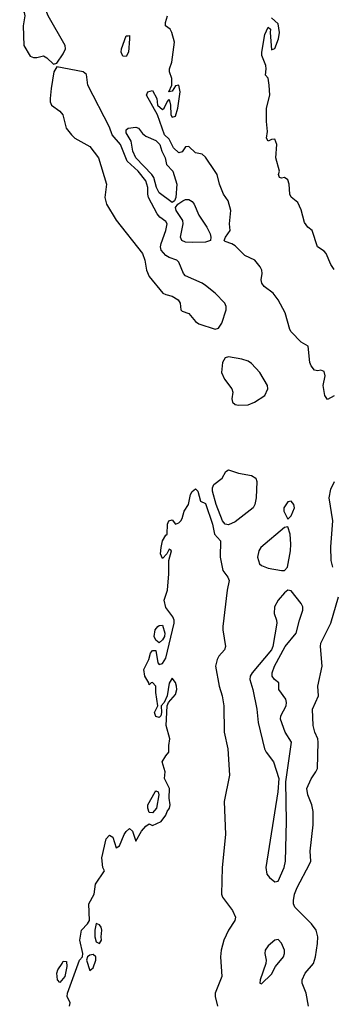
# Model space of a CAD drawing. Header units: metres. Extents: x -46681 to -43747, y -240911 to -237677.
# Tile 285 of 656: x -44887 to -44839, y -239884 to -239735. Entities that reach past the tile are written whole.
import ezdxf

# ---------------------------------------------------------------- set-up
doc = ezdxf.new("R2010")
doc.units = ezdxf.units.M
doc.layers.add('CONTOUR_INDEX', color=1, linetype='Continuous')
doc.layers.add('CONTOUR_INTER', color=3, linetype='Continuous')

msp = doc.modelspace()

# ---------------------------------------------------------------- linework, layer by layer
at = {"layer": 'CONTOUR_INDEX', "elevation": 70}
msp.add_lwpolyline([(-44839.1, -239772.43), (-44839.6, -239771.69), (-44840.31, -239770.02), (-44840.6, -239769.66), (-44841.61, -239769.02), (-44842.42, -239766.52), (-44843.1, -239766), (-44843.6, -239765.33), (-44844.1, -239763.39), (-44844.6, -239762.3), (-44845.6, -239761.49), (-44845.81, -239761.02), (-44845.91, -239759.52), (-44846.1, -239758.85), (-44846.6, -239758.51), (-44847.1, -239758.61), (-44847.4, -239758.52), (-44847.51, -239758.02), (-44847.37, -239757.52), (-44847.93, -239755.52), (-44847.78, -239753.52), (-44848.1, -239752.71), (-44848.6, -239752.74), (-44849.1, -239753), (-44849.33, -239752.52), (-44849.19, -239751.52), (-44849.33, -239750.02), (-44849.33, -239748.02), (-44848.86, -239746.02), (-44848.93, -239744.52), (-44849.1, -239743.47), (-44849.49, -239743.02), (-44849.38, -239742.02), (-44849.46, -239741.52), (-44850.07, -239740.02), (-44850.06, -239739.52), (-44849.6, -239736.86), (-44849.1, -239735.75), (-44848.72, -239736.02), (-44848.79, -239736.52), (-44848.6, -239739.16), (-44848.1, -239738.94), (-44847.54, -239737.52), (-44847.38, -239736.52), (-44847.6, -239735.25), (-44848.6, -239734.34)], dxfattribs=at)
at = {"layer": 'CONTOUR_INTER'}
for points, elevation in [([(-44884.1, -239731.47), (-44884.6, -239731.54), (-44885.96, -239732.02), (-44886.7, -239732.52), (-44886.03, -239733.52), (-44885.93, -239734.02), (-44886.16, -239735.52), (-44886.05, -239738.52), (-44885.1, -239740.1), (-44884.6, -239740.32), (-44884.1, -239740.34), (-44883.1, -239740.08), (-44882.6, -239740.36), (-44881.6, -239741.31), (-44881.1, -239741.16), (-44880.1, -239739.76), (-44879.75, -239739.02), (-44879.8, -239738.52), (-44882.41, -239734.02), (-44883.1, -239732.26), (-44883.6, -239731.65), (-44884.1, -239731.47)], 68), ([(-44839.1, -239791.55), (-44840.1, -239792.13), (-44840.54, -239791.52), (-44840.78, -239790.02), (-44840.49, -239788.52), (-44840.6, -239787.86), (-44841.1, -239787.67), (-44841.6, -239787.8), (-44842.1, -239787.66), (-44842.58, -239787.02), (-44842.77, -239786.52), (-44843.06, -239784.02), (-44844.1, -239783.43), (-44845.6, -239781.85), (-44845.82, -239781.52), (-44846.52, -239779.02), (-44847.6, -239777.01), (-44848.36, -239776.02), (-44849.68, -239775.02), (-44850.05, -239774.52), (-44850.15, -239774.02), (-44849.99, -239773.02), (-44850.05, -239772.52), (-44850.28, -239772.02), (-44851.11, -239771.02), (-44852.6, -239770.3), (-44854.1, -239768.87), (-44854.6, -239768.55), (-44855.6, -239768.2), (-44855.74, -239768.02), (-44855.55, -239767.52), (-44854.86, -239766.52), (-44854.95, -239765.52), (-44854.75, -239763.52), (-44855.13, -239762.02), (-44855.84, -239761.02), (-44856.44, -239759.52), (-44856.83, -239758.02), (-44857.1, -239757.57), (-44858.6, -239755.4), (-44859.1, -239754.96), (-44860.1, -239754.76), (-44861.1, -239753.82), (-44861.6, -239753.85), (-44862.1, -239754.63), (-44862.6, -239754.74), (-44863.42, -239754.02), (-44864.1, -239752.71), (-44864.8, -239752.02), (-44865.85, -239749.02), (-44867.51, -239746.02), (-44867.3, -239745.52), (-44866.6, -239745.34), (-44865.96, -239746.52), (-44865.82, -239747.52), (-44865.1, -239748.21), (-44864.84, -239748.02), (-44864.39, -239747.02), (-44864.1, -239746.69), (-44863.89, -239747.52), (-44863.8, -239749.02), (-44863.6, -239749.34), (-44863.1, -239749.23), (-44862.76, -239748.02), (-44862.4, -239745.52), (-44862.6, -239744.51), (-44863.1, -239744.61), (-44863.6, -239745.42), (-44864.11, -239745.52), (-44863.65, -239744.52), (-44863.68, -239743.52), (-44864.01, -239742.52), (-44864.04, -239742.02), (-44863.65, -239741.02), (-44863.26, -239738.02), (-44863.65, -239736.52), (-44863.95, -239736.02), (-44864.61, -239735.52), (-44864.65, -239735.02), (-44864.35, -239734.02)], 69), ([(-44870.3, -239737.02), (-44870.1, -239736.97), (-44870.06, -239737.52), (-44870.22, -239739.52), (-44870.6, -239740.18), (-44871.1, -239740.1), (-44871.34, -239739.52), (-44871.28, -239739.02), (-44870.6, -239737.06), (-44870.3, -239737.02)], 69), ([(-44881.1, -239741.76), (-44881.52, -239742.52), (-44881.93, -239745.02), (-44882.09, -239746.52), (-44882.07, -239747.02), (-44881.88, -239747.52), (-44880.6, -239748.47), (-44880.18, -239749.02), (-44879.66, -239751.02), (-44878.86, -239752.02), (-44878.34, -239752.52), (-44876.1, -239753.8), (-44874.75, -239755.52), (-44873.57, -239759.52), (-44873.81, -239761.52), (-44873.58, -239762.52), (-44872.1, -239764.94), (-44868.09, -239770.02), (-44867.75, -239771.02), (-44867.53, -239772.52), (-44867.1, -239773.49), (-44865.03, -239776.02), (-44864.6, -239776.24), (-44863.6, -239776.46), (-44862.71, -239777.02), (-44862.43, -239777.52), (-44862.33, -239778.52), (-44862.1, -239778.76), (-44861.1, -239779.09), (-44860.1, -239780.3), (-44859.6, -239780.67), (-44857.1, -239781.48), (-44856.6, -239781.34), (-44856.1, -239780.54), (-44855.45, -239778.52), (-44855.43, -239778.02), (-44855.64, -239777.52), (-44857.1, -239776), (-44858.6, -239774.85), (-44859.1, -239774.51), (-44861.6, -239773.39), (-44861.92, -239773.02), (-44862.6, -239771.33), (-44862.91, -239771.02), (-44864.1, -239770.6), (-44864.6, -239770.3), (-44865.3, -239769.52), (-44865.38, -239769.02), (-44865.3, -239768.52), (-44864.56, -239766.52), (-44864.38, -239765.52), (-44864.6, -239765.16), (-44865.5, -239764.52), (-44865.9, -239764.02), (-44867.19, -239761.52), (-44867.31, -239761.02), (-44867.31, -239760.02), (-44867.62, -239759.02), (-44868.76, -239757.52), (-44870.45, -239756.02), (-44871.45, -239753.52), (-44872.7, -239752.02), (-44873.1, -239750.89), (-44876.38, -239744.52), (-44876.6, -239742.88), (-44877.1, -239742.47), (-44881.1, -239741.76)], 68), ([(-44870.29, -239751.02), (-44869.1, -239750.9), (-44868.72, -239751.02), (-44868.1, -239751.83), (-44867.6, -239752.26), (-44866.1, -239752.91), (-44865.5, -239753.52), (-44865.19, -239754.52), (-44864.69, -239755.52), (-44864.47, -239756.52), (-44863.51, -239757.52), (-44862.92, -239759.52), (-44863.09, -239761.52), (-44863.26, -239762.02), (-44863.6, -239762.27), (-44865.6, -239760.81), (-44866, -239760.02), (-44866.38, -239758.52), (-44866.69, -239758.02), (-44869.12, -239755.52), (-44869.6, -239754.52), (-44869.85, -239753.02), (-44870.6, -239751.71), (-44870.6, -239751.3), (-44870.29, -239751.02)], 69), ([(-44862.01, -239762.02), (-44861.6, -239761.83), (-44861.1, -239761.83), (-44860.6, -239762.12), (-44860.27, -239762.52), (-44859.6, -239764.18), (-44858.38, -239766.02), (-44857.89, -239767.02), (-44857.76, -239767.52), (-44857.84, -239768.02), (-44858.6, -239768.3), (-44860.6, -239768.34), (-44861.6, -239768.27), (-44862.16, -239768.02), (-44862.36, -239767.52), (-44861.94, -239765.52), (-44862, -239765.02), (-44863.04, -239763.52), (-44863.1, -239763.02), (-44862.76, -239762.52), (-44862.01, -239762.02)], 69), ([(-44855.6, -239785.8), (-44856.02, -239786.52), (-44856.14, -239788.02), (-44855.72, -239789.02), (-44854.58, -239790.52), (-44854.44, -239791.02), (-44854.58, -239792.02), (-44854.47, -239792.52), (-44854.1, -239792.88), (-44853.6, -239792.98), (-44852.1, -239792.92), (-44851.14, -239792.52), (-44849.6, -239791.5), (-44849.12, -239790.52), (-44849.2, -239790.02), (-44850.36, -239788.02), (-44851.6, -239786.67), (-44852.1, -239786.33), (-44853.1, -239786), (-44855.1, -239785.66), (-44855.6, -239785.8)], 68), ([(-44855.49, -239803.02), (-44855.1, -239802.8), (-44853.6, -239803.29), (-44851.6, -239803.64), (-44850.95, -239804.02), (-44850.79, -239804.52), (-44850.92, -239807.02), (-44851.1, -239808.02), (-44851.35, -239808.52), (-44854.1, -239810.64), (-44855.1, -239811.13), (-44855.6, -239811.01), (-44855.98, -239810.52), (-44856.98, -239808.02), (-44857.54, -239806.02), (-44857.5, -239805.52), (-44857.3, -239805.02), (-44856.04, -239804.02), (-44855.49, -239803.02)], 69), ([(-44839.32, -239817.52), (-44839.54, -239816.52), (-44839.6, -239814.46), (-44839.31, -239810.52), (-44839.88, -239807.02), (-44839.6, -239805.68), (-44839.03, -239804.52)], 69), ([(-44879.15, -239884.02), (-44879.04, -239883.52), (-44879.5, -239882.52), (-44879.48, -239882.02), (-44877.64, -239877.02), (-44877.19, -239876.52), (-44877.15, -239876.02), (-44877.61, -239874.02), (-44877.34, -239872.52), (-44876.42, -239871.52), (-44876.12, -239871.02), (-44876.25, -239868.52), (-44875.43, -239867.02), (-44875.25, -239865.52), (-44873.88, -239863.52), (-44874.1, -239863.01), (-44874.28, -239861.52), (-44873.6, -239858.64), (-44873.1, -239858.1), (-44872.6, -239858.39), (-44872.1, -239860.01), (-44871.6, -239859.74), (-44870.89, -239858.02), (-44870.6, -239857.54), (-44870.1, -239857.11), (-44869.63, -239857.52), (-44869.1, -239859.01), (-44868.26, -239857.52), (-44867.6, -239856.73), (-44867.1, -239856.41), (-44866.6, -239856.66), (-44865.31, -239856.02), (-44864.6, -239855.08), (-44864.39, -239854.52), (-44864.03, -239854.02), (-44863.93, -239853.52), (-44864.07, -239852.52), (-44864.03, -239851.02), (-44864.77, -239849.52), (-44864.68, -239848.52), (-44865.13, -239847.02), (-44864.6, -239846.07), (-44864.13, -239845.52), (-44864.13, -239844.52), (-44863.96, -239843.52), (-44864.55, -239841.52), (-44864.37, -239838.52), (-44864.2, -239838.02), (-44863.1, -239836.82), (-44862.92, -239836.02), (-44862.99, -239835.52), (-44863.1, -239835.01), (-44863.6, -239834.33), (-44864.1, -239835.1), (-44864.37, -239837.02), (-44864.85, -239838.02), (-44865.28, -239838.52), (-44865.22, -239839.52), (-44865.32, -239840.02), (-44865.6, -239840.28), (-44866.1, -239840.15), (-44866.28, -239839.52), (-44865.81, -239838.52), (-44866.1, -239836.52), (-44866.09, -239835.52), (-44866.6, -239834.98), (-44866.79, -239835.02), (-44867.1, -239835.34), (-44867.15, -239835.02), (-44867.74, -239834.02), (-44867.93, -239833.02), (-44867.15, -239831.52), (-44866.91, -239830.52), (-44866.6, -239830.15), (-44866.1, -239830.14), (-44865.78, -239832.02), (-44865.6, -239832.27), (-44865.1, -239832.1), (-44864.6, -239831.32), (-44863.33, -239826.02), (-44863.34, -239825.52), (-44863.54, -239825.02), (-44864.6, -239823.63), (-44864.83, -239822.52), (-44864.32, -239821.02), (-44864.11, -239818.52), (-44864.14, -239816.52), (-44863.71, -239815.02), (-44864.1, -239814.81), (-44864.43, -239815.52), (-44865.1, -239816.19), (-44865.37, -239815.52), (-44865.28, -239814.52), (-44865.06, -239813.52), (-44864.6, -239812.66), (-44864.37, -239812.52), (-44864.34, -239811.02), (-44864.15, -239810.52), (-44863.6, -239810.36), (-44863.1, -239810.99), (-44862.6, -239810.82), (-44862.32, -239810.52), (-44862.1, -239810.17), (-44861.8, -239809.02), (-44861.13, -239808.02), (-44860.84, -239806.52), (-44860.6, -239806.06), (-44860.1, -239805.66), (-44859.72, -239806.02), (-44859.31, -239807.52), (-44858.6, -239807.85), (-44857.54, -239811.02), (-44857.23, -239812.52), (-44856.31, -239813.52), (-44856.34, -239816.02), (-44855.94, -239818.02), (-44855.21, -239819.02), (-44855, -239819.52), (-44855.31, -239821.02), (-44855.94, -239826.52), (-44855.96, -239827.02), (-44855.53, -239829.52), (-44855.7, -239830.02), (-44856.54, -239831.02), (-44856.8, -239831.52), (-44857.05, -239832.52), (-44856.52, -239835.52), (-44856.07, -239837.02), (-44855.8, -239838.52), (-44855.76, -239842.52), (-44855.21, -239845.02), (-44854.96, -239849.02), (-44855.77, -239853.02), (-44855.54, -239858.02), (-44856.07, -239863.02), (-44856.16, -239867.02), (-44856.01, -239867.52), (-44854.51, -239869.52), (-44854.03, -239870.52), (-44854.13, -239871.02), (-44855.09, -239872.52), (-44855.82, -239874.02), (-44856.21, -239875.52), (-44856.29, -239876.52), (-44856.13, -239879.52), (-44857.12, -239882.02), (-44857.12, -239882.52), (-44856.74, -239884.02)], 69), ([(-44846.1, -239807.62), (-44846.71, -239808.52), (-44846.72, -239809.02), (-44846.1, -239810.24), (-44845.6, -239809.72), (-44845.12, -239808.52), (-44845.2, -239808.02), (-44845.6, -239807.54), (-44846.1, -239807.62)], 68), ([(-44846.1, -239811.4), (-44846.6, -239811.53), (-44850.22, -239814.52), (-44850.53, -239815.02), (-44850.7, -239816.02), (-44850.4, -239817.02), (-44850.1, -239817.26), (-44849.1, -239817.66), (-44847.1, -239818.03), (-44846.6, -239818.01), (-44846.18, -239817.52), (-44845.72, -239815.02), (-44845.65, -239814.02), (-44845.75, -239812.52), (-44846.1, -239811.4)], 68), ([(-44846.1, -239821.01), (-44846.6, -239821.4), (-44847.59, -239822.52), (-44848.14, -239823.52), (-44848.21, -239824.52), (-44847.82, -239825.52), (-44847.79, -239826.02), (-44848.4, -239829.52), (-44848.58, -239830.02), (-44851.54, -239833.52), (-44851.81, -239834.02), (-44851.87, -239834.52), (-44851.39, -239836.02), (-44850.83, -239839.02), (-44850.61, -239841.02), (-44849.63, -239845.02), (-44849.42, -239845.52), (-44848.29, -239847.02), (-44847.5, -239849.52), (-44847.63, -239851.52), (-44849.45, -239863.02), (-44849.28, -239864.02), (-44848.89, -239864.52), (-44848.1, -239865.16), (-44847.6, -239865.08), (-44846.69, -239863.02), (-44846.49, -239862.02), (-44846.34, -239856.02), (-44846.42, -239850.02), (-44845.57, -239844.02), (-44846.53, -239842.52), (-44847.21, -239840.52), (-44847.16, -239840.02), (-44846.35, -239838.52), (-44846.31, -239838.02), (-44846.44, -239837.52), (-44847.5, -239836.02), (-44847.46, -239835.02), (-44848.14, -239834.52), (-44848.48, -239834.02), (-44848.47, -239833.52), (-44848.15, -239832.52), (-44846.51, -239829.52), (-44844.84, -239827.52), (-44844.37, -239825.52), (-44843.84, -239824.02), (-44843.85, -239823.52), (-44844.1, -239823.01), (-44845.6, -239821.12), (-44846.1, -239821.01)], 68), ([(-44842.99, -239884.02), (-44843.36, -239882.02), (-44843.97, -239880.52), (-44843.96, -239880.02), (-44843.47, -239879.02), (-44842.25, -239877.52), (-44841.93, -239876.52), (-44841.62, -239874.52), (-44841.59, -239873.52), (-44841.83, -239872.52), (-44842.52, -239871.52), (-44845.07, -239869.02), (-44845.25, -239868.52), (-44845.26, -239868.02), (-44845.09, -239867.02), (-44844.71, -239866.02), (-44842.82, -239862.52), (-44842.66, -239862.02), (-44842.73, -239860.52), (-44842.3, -239856.52), (-44842.26, -239854.52), (-44842.48, -239853.52), (-44843.11, -239852.02), (-44843.22, -239851.02), (-44842.6, -239849.6), (-44841.86, -239848.52), (-44841.65, -239848.02), (-44841.51, -239844.02), (-44841.56, -239843.52), (-44842.01, -239842.52), (-44842.29, -239841.52), (-44842.4, -239839.02), (-44841.49, -239837.02), (-44841.57, -239835.52), (-44840.94, -239832.52), (-44841.16, -239829.52), (-44841.1, -239829.02), (-44839.63, -239826.02), (-44838.47, -239822.02)], 69), ([(-44865.77, -239826.52), (-44865.6, -239826.36), (-44865.1, -239826.28), (-44864.74, -239827.52), (-44864.8, -239828.02), (-44865.06, -239828.52), (-44865.6, -239828.96), (-44866.1, -239828.55), (-44866.34, -239828.02), (-44866.17, -239827.02), (-44865.77, -239826.52)], 69), ([(-44866.17, -239851.52), (-44866.1, -239851.4), (-44865.76, -239851.52), (-44865.66, -239852.02), (-44866, -239854.02), (-44866.6, -239854.73), (-44867.1, -239854.68), (-44867.32, -239854.02), (-44867.28, -239853.52), (-44866.17, -239851.52)], 69), ([(-44875.1, -239871.49), (-44875.35, -239872.52), (-44875.33, -239873.52), (-44875.1, -239874.28), (-44874.6, -239874.51), (-44874.33, -239874.02), (-44874.39, -239873.52), (-44874.26, -239872.52), (-44874.37, -239872.02), (-44874.6, -239871.71), (-44875.1, -239871.49)], 69), ([(-44848.1, -239873.99), (-44849.1, -239874.89), (-44849.54, -239875.52), (-44849.6, -239876.02), (-44849.4, -239877.02), (-44849.46, -239877.52), (-44850.32, -239880.02), (-44850.35, -239880.52), (-44850.1, -239880.64), (-44848.6, -239879.18), (-44847.97, -239878.02), (-44846.77, -239876.52), (-44846.61, -239876.02), (-44846.64, -239875.52), (-44847.1, -239874.44), (-44847.6, -239873.9), (-44848.1, -239873.99)], 68), ([(-44876.1, -239876.27), (-44876.45, -239876.52), (-44876.6, -239877.02), (-44876.1, -239878.6), (-44875.6, -239878.2), (-44875.15, -239877.02), (-44875.16, -239876.52), (-44875.6, -239876.17), (-44876.1, -239876.27)], 69), ([(-44880.27, -239877.52), (-44880.1, -239877.17), (-44879.6, -239877.24), (-44879.55, -239878.02), (-44879.89, -239879.52), (-44880.6, -239880.43), (-44881, -239880.02), (-44881.07, -239879.02), (-44880.93, -239878.52), (-44880.27, -239877.52)], 69)]:
    msp.add_lwpolyline(points, dxfattribs=dict(at, elevation=elevation))

doc.saveas('drawing.dxf')
